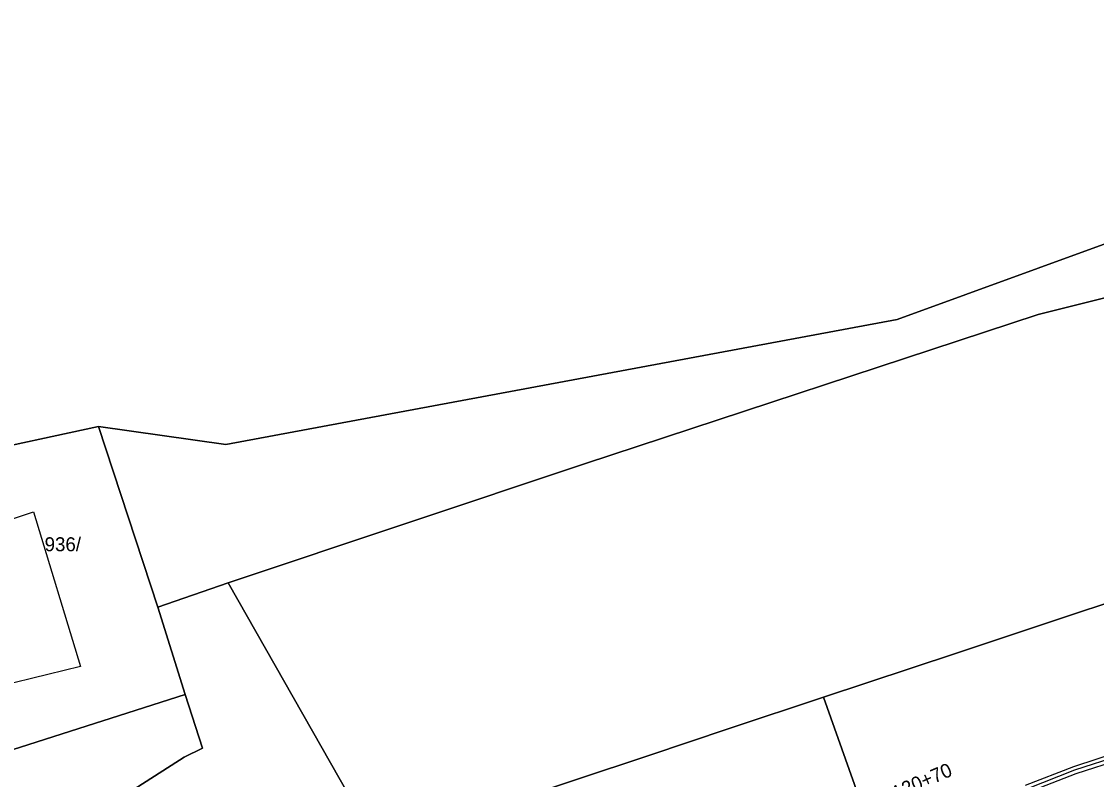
# Model space of a CAD drawing. Extents: x -793400 to -756198, y -1074141 to -1042963.
# Drawn here: x -783247 to -783189.3, y -1065155.6 to -1065114.9 of the extents above; entities that cross this region are included whole.
import ezdxf

# ---------------------------------------------------------------- set-up
doc = ezdxf.new("R2010")
doc.units = 0
for name, color, linetype in [('Parcela', 7, 'Continuous'), ('Popiskový text - Parcela', 7, 'Continuous'), ('Popiskový text - Vedení nn kabelové', 7, 'Continuous'), ('Spojnice nn', 7, 'Continuous'), ('Stavební objekt', 7, 'Continuous'), ('Vedení nn kabelové', 7, 'Continuous')]:
    doc.layers.add(name, color=color, linetype=linetype)

msp = doc.modelspace()

# ---------------------------------------------------------------- linework, layer by layer
at = {"layer": 'Parcela'}
for points in [[(-782898.51, -1065020.62), (-782948.33, -1065054.83), (-782960.53, -1065078.04), (-782969.74, -1065082.74), (-782972.88, -1065081.39), (-782979.27, -1065078.65), (-782999.34, -1065077.44), (-783019.03, -1065085.47), (-783022.01, -1065073.82), (-783037.89, -1065075.79), (-783069.1, -1065079.67), (-783093.52, -1065102.56), (-783130.63, -1065110.44), (-783148.72, -1065112.77), (-783166.26, -1065118.6), (-783200, -1065130.88), (-783236.01, -1065137.59), (-783242.83, -1065136.63), (-783249.82, -1065138.12)], [(-783065.04, -1065096.7), (-783145.19, -1065118.78), (-783192.44, -1065130.61), (-783216.76, -1065138.63), (-783235.89, -1065145.01), (-783239.65, -1065146.32), (-783242.83, -1065136.63), (-783236.01, -1065137.59), (-783200, -1065130.88), (-783166.26, -1065118.6), (-783148.72, -1065112.77), (-783130.63, -1065110.44), (-783093.52, -1065102.56)], [(-783186.71, -1065145.42), (-783192.52, -1065147.35), (-783196.87, -1065148.8), (-783203.94, -1065151.15), (-783209, -1065152.83), (-783213.31, -1065154.27), (-783221.19, -1065156.89), (-783226.22, -1065158.56), (-783227.87, -1065159.11), (-783235.89, -1065145.01), (-783216.76, -1065138.63), (-783192.44, -1065130.61), (-783145.19, -1065118.78)], [(-783242.96, -1065157.39), (-783238.25, -1065154.36), (-783237.26, -1065153.88), (-783238.19, -1065151), (-783239.65, -1065146.32), (-783235.89, -1065145.01), (-783227.87, -1065159.11)]]:
    msp.add_lwpolyline(points, dxfattribs=at)
for points in [[(-783238.19, -1065151), (-783251.45, -1065155.25), (-783256.08, -1065152.5), (-783257.6, -1065146.24), (-783258.13, -1065144.05), (-783249.82, -1065138.12), (-783242.83, -1065136.63), (-783239.65, -1065146.32)], [(-783184.72, -1065168.51), (-783190.57, -1065170.64), (-783190.98, -1065169.51), (-783196.68, -1065171.59), (-783197.15, -1065170.26), (-783200.06, -1065162.08), (-783200.51, -1065160.8), (-783200.9, -1065159.71), (-783203.94, -1065151.15), (-783196.87, -1065148.8), (-783192.52, -1065147.35), (-783186.71, -1065145.42), (-783183.4, -1065154.68), (-783182.97, -1065155.88), (-783179.58, -1065165.36), (-783185.13, -1065167.38)], [(-783261.55, -1065166.06), (-783264.5, -1065166.6), (-783267.78, -1065160.5), (-783251.45, -1065155.25), (-783238.19, -1065151), (-783237.26, -1065153.88), (-783238.25, -1065154.36), (-783242.96, -1065157.39), (-783244.84, -1065158.97), (-783248.18, -1065162.7), (-783248.89, -1065163.36), (-783249.93, -1065163.93)], [(-783202.18, -1065173.33), (-783208.01, -1065175.43), (-783208.41, -1065174.32), (-783213.97, -1065176.33), (-783217.48, -1065166.87), (-783217.91, -1065165.71), (-783221.19, -1065156.89), (-783213.31, -1065154.27), (-783209, -1065152.83), (-783203.94, -1065151.15), (-783200.9, -1065159.71), (-783200.51, -1065160.8), (-783200.06, -1065162.08), (-783197.15, -1065170.26), (-783202.58, -1065172.22)]]:
    msp.add_lwpolyline(points, close=True, dxfattribs=at)
at = {"layer": 'Spojnice nn'}
msp.add_lwpolyline([(-783194.39, -1065156.57), (-783193.04, -1065156.06), (-783190.46, -1065155.05), (-783188.01, -1065154.26), (-783184.34, -1065153.06), (-783180.68, -1065151.89), (-783177.39, -1065150.81)], dxfattribs=at)
at = {"layer": 'Stavební objekt'}
msp.add_lwpolyline([(-783243.81, -1065149.5), (-783256.08, -1065152.5), (-783257.6, -1065146.24), (-783249.16, -1065144.18), (-783249.76, -1065142.34), (-783246.32, -1065141.2)], close=True, dxfattribs=at)
at = {"layer": 'Vedení nn kabelové'}
for points in [[(-783194.15, -1065158.93), (-783193.957, -1065158.982), (-783193.671, -1065157.912), (-783193.863, -1065157.37), (-783194.13, -1065156.686), (-783192.968, -1065156.247), (-783190.393, -1065155.238), (-783187.948, -1065154.45), (-783184.279, -1065153.25), (-783180.618, -1065152.08), (-783177.874, -1065151.179), (-783177.637, -1065151.632), (-783178.108, -1065152.336), (-783178.108, -1065152.977), (-783177.523, -1065152.977), (-783177.523, -1065152.848)], [(-783193.112, -1065155.873), (-783190.527, -1065154.862), (-783188.072, -1065154.07)]]:
    msp.add_lwpolyline(points, dxfattribs=at)

# ---------------------------------------------------------------- texts
at = {"layer": 'Popiskový text - Parcela'}
msp.add_text('936/', height=0.75, dxfattribs=at).set_placement((-783245.729, -1065143.317))
at = {"layer": 'Popiskový text - Vedení nn kabelové'}
msp.add_text('AYKY 3x120+70', height=0.75, rotation=23.37668, dxfattribs=at).set_placement((-783203.756, -1065158.266))

doc.saveas('drawing.dxf')
